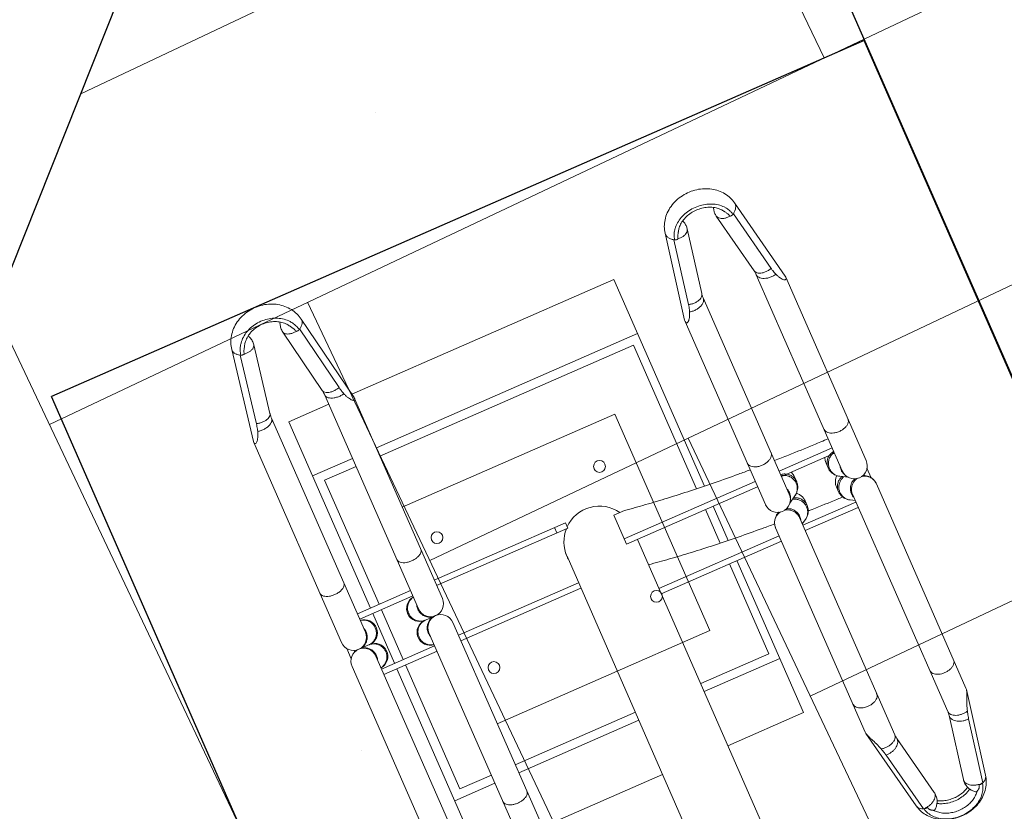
# Model space of a CAD drawing. Header units: metres. Extents: x 134157 to 138734, y 451157 to 455772.
# Tile 527 of 656: x 136621.458 to 136622.29, y 453802.732 to 453803.401. Entities that reach past the tile are written whole.
import ezdxf

# ---------------------------------------------------------------- set-up
doc = ezdxf.new("R2010")
doc.units = ezdxf.units.M
doc.linetypes.add('HIDDEN', pattern=[9.525, 6.35, -3.175])
doc.layers.add('-DR-alg-hulplijnen', color=210, linetype='Continuous', plot=False)
doc.layers.add('-DR-nw-gr-arc-gras', color=7, linetype='Continuous', true_color=0xb5d5a4)
for name, color, linetype in [('-DR-nw-inr-fietsparkeren Tulip enkele beugel', 2, 'Continuous'), ('-DR-nw-maatvoering', 3, 'Continuous'), ('-DR-nw-vh-kantverharding', 3, 'Continuous'), ('VELOPA-FIG15HIDDEN', 1, 'HIDDEN'), ('VELOPA-FIG25', 1, 'Continuous')]:
    doc.layers.add(name, color=color, linetype=linetype)
doc.layers.add('-DR-nw-vh-arc-sbs df bruinrood Broeder Alarmstraat', color=7, linetype='Continuous', lineweight=9, true_color=0xd8beb6)
doc.styles.add('2-5TXT', font='arial.ttf')
doc.styles.add('Drong', font='txt', dxfattribs={"height": 1.8})
doc.dimstyles.new('Drong', dxfattribs={"dimtxt": 1.8, "dimasz": 2.5, "dimexe": 0, "dimexo": 0, "dimgap": 0.9, "dimtad": 1, "dimzin": 0, "dimdsep": 46, "dimtxsty": 'Drong', "dimblk": 'dimblk-wit', "dimcen": 0, "dimse1": 1, "dimse2": 1, "dimclrd": 256, "dimclre": 1, "dimclrt": 7, "dimadec": 0, "dimazin": 0, "dimtfac": 1, "dimtmove": 0, "dimatfit": 3, "dimfxl": 1, "dimtolj": 1, "dimtzin": 0, "dimarcsym": 0})
doc.dimstyles.new('VELOPA-drukwerk', dxfattribs={"dimscale": 0, "dimtxt": 2.5, "dimasz": 2, "dimexe": 1, "dimexo": 1, "dimgap": 1, "dimtad": 1, "dimdec": 0, "dimdsep": 46, "dimtxsty": '2-5TXT', "dimcen": 8, "dimadec": 1, "dimazin": 0, "dimtfac": 1, "dimtdec": 0, "dimtmove": 0, "dimatfit": 3, "dimfxl": 1, "dimtolj": 1, "dimtzin": 0, "dimarcsym": 0})
pattern_1 = [(115.335625, (136419.71802, 453326.2367), (-0.223681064, -0.105903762), [0.06, -0.187485]), (205.335625, (136419.71802, 453326.2367), (0.105903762, -0.223681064), [0.06, -0.187485])]

# ---------------------------------------------------------------- blocks, each defined once
blk = doc.blocks.new('*D482')
at = {"layer": '-DR-alg-hulplijnen', "color": 0, "lineweight": -2, "ltscale": 4, "transparency": 16777216}
for p, q in [((0, -770.72), (0, -1064.73)), ((3625, -770.72), (3625, -1064.73)), ((41.43, -1044.01), (3583.57, -1044.01))]:
    blk.add_line(p, q, dxfattribs=at)
at = {"layer": '-DR-alg-hulplijnen', "color": 0, "ltscale": 4, "transparency": 16777216}
for points in [[(41.43, -1037.1), (41.43, -1050.92), (0, -1044.01)], [(3583.57, -1037.1), (3583.57, -1050.92), (3625, -1044.01)]]:
    blk.add_solid(points, dxfattribs=at)
at = {"layer": 'Defpoints', "color": 0, "ltscale": 4, "transparency": 16777216}
for p in [(0, -750), (3625, -750), (3625, -1044.01)]:
    blk.add_point(p, dxfattribs=at)
at = {"layer": '-DR-alg-hulplijnen', "color": 0, "ltscale": 4, "transparency": 16777216, "insert": (1812.5, -996.83), "char_height": 51.792, "attachment_point": 5, "style": '2-5TXT'}
blk.add_mtext('\\A1;3625', dxfattribs=at)
blk = doc.blocks.new('*D481')
at = {"layer": '-DR-alg-hulplijnen', "color": 0, "lineweight": -2, "ltscale": 4, "transparency": 16777216}
for p, q in [((3645.72, 0), (4009.12, 0)), ((3988.4, -41.43), (3988.4, -708.57)), ((3645.72, -750), (4009.12, -750))]:
    blk.add_line(p, q, dxfattribs=at)
at = {"layer": '-DR-alg-hulplijnen', "color": 0, "ltscale": 4, "transparency": 16777216}
for points in [[(3981.5, -41.43), (3995.31, -41.43), (3988.4, 0)], [(3981.5, -708.57), (3995.31, -708.57), (3988.4, -750)]]:
    blk.add_solid(points, dxfattribs=at)
at = {"layer": 'Defpoints', "color": 0, "ltscale": 4, "transparency": 16777216}
for p in [(3625, 0), (3625, -750), (3988.4, -750)]:
    blk.add_point(p, dxfattribs=at)
at = {"layer": '-DR-alg-hulplijnen', "color": 0, "ltscale": 4, "transparency": 16777216, "insert": (3941.24, -375), "char_height": 51.792, "attachment_point": 5, "rotation": 90, "style": '2-5TXT'}
blk.add_mtext('\\A1;750', dxfattribs=at)
blk = doc.blocks.new('dimblk-wit')
at = {"color": 7}
blk.add_line((0, -0.33333), (0, 0.33333), dxfattribs=at)
blk.add_solid([(0, 0), (-0.8, 0.2), (-0.8, -0.2)], dxfattribs=at)
blk = doc.blocks.new('*D634')
at = {"layer": '-DR-nw-maatvoering', "lineweight": -2, "transparency": 16777216}
blk.add_line((136616.46966, 453791.64601), (136622.29683, 453806.2632), dxfattribs=at)
at = {"layer": 'Defpoints', "color": 0, "transparency": 16777216}
for p in [(136622.48198, 453806.72765), (136622.8896, 453806.56515), (136616.69212, 453791.01906)]:
    blk.add_point(p, dxfattribs=at)
at = {"layer": '-DR-nw-maatvoering', "lineweight": -2, "transparency": 16777216, "xscale": 0.5, "yscale": 0.5, "zscale": 0.5}
for p, rotation in [((136622.48198, 453806.72765), 68.26520454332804), ((136616.2845, 453791.18156), 248.2652045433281)]:
    blk.add_blockref('dimblk-wit', p, dxfattribs=dict(at, rotation=rotation))
at = {"layer": '-DR-nw-maatvoering', "color": 7, "transparency": 16777216, "insert": (136619.04541, 453799.08928), "char_height": 0.36, "attachment_point": 5, "rotation": 68.2652, "style": 'Drong'}
blk.add_mtext('\\A1;16.75', dxfattribs=at)
blk = doc.blocks.new('Fietsenrek Tulip enkel')
at = {"layer": '-DR-alg-hulplijnen', "ltscale": 4}
for p, q in [((0, -750), (0, 0)), ((1925, 0), (0, 0)), ((0, -750), (0, 0)), ((1925, -750), (0, -750))]:
    blk.add_line(p, q, dxfattribs=at)
at = {"layer": 'VELOPA-FIG15HIDDEN', "color": 252, "linetype": 'Continuous', "lineweight": 9}
for p, q in [((272.07, -212), (272.07, -163)), ((277.07, -212), (277.07, -163)), ((323.07, -212), (323.07, -163)), ((277.07, -355), (277.07, -234)), ((323.07, -344.85), (323.07, -234)), ((309.46, -395), (309.46, -516)), ((354.69, -516), (354.69, -405.15)), ((309.46, -538), (309.46, -587)), ((354.69, -587), (354.69, -538))]:
    blk.add_line(p, q, dxfattribs=at)
for points, start_tangent, end_tangent in [([(332.84, -405.15), (335.47, -423.24), (337.87, -442.53), (339.99, -462.76), (341.83, -483.8), (343.37, -505.54), (344.03, -516.62)], (0.154868, -0.987935), (0.055549, -0.998456)), ([(345.42, -546.95), (345.55, -550.64), (346.16, -573.73), (346.25, -578.43)], (0.036012, -0.999351), (0.016893, -0.999857))]:
    blk.add_spline(points, degree=3, dxfattribs=dict(at, start_tangent=start_tangent, end_tangent=end_tangent))
at = {"layer": 'VELOPA-FIG25', "color": 252, "linetype": 'Continuous', "lineweight": 9}
for p, q in [((103.45, -141.09), (24.76, -155.41)), ((103.5, -141.08), (104.33, -141)), ((289.07, -141), (104.33, -141)), ((494.84, -141), (311.07, -141)), ((90.53, -149.36), (31.82, -160.04)), ((295.31, -143), (304.89, -143)), ((299.22, -148), (300.84, -148)), ((300.07, -152), (300.07, -162)), ((87.18, -163.39), (28.48, -174.07)), ((289.07, -163), (91.51, -163)), ((507.49, -163), (311.07, -163)), ((328.07, -212), (328.07, -163)), ((272.07, -175), (100.07, -175)), ((100.07, -175), (100.07, -212)), ((150.07, -175), (150.07, -212)), ((272.07, -183), (157.57, -183)), ((157.57, -183), (157.57, -212)), ((323.07, -175), (277.07, -175)), ((323.07, -183), (277.07, -183)), ((500.07, -175), (328.07, -175)), ((442.57, -183), (328.07, -183)), ((442.57, -212), (442.57, -183)), ((450.07, -175), (450.07, -212)), ((28.48, -200.93), (87.18, -211.61)), ((31.82, -214.96), (90.53, -225.64)), ((91.51, -212), (289.07, -212)), ((300.07, -213), (300.07, -223)), ((311.07, -212), (507.49, -212)), ((103.45, -233.91), (24.76, -219.59)), ((100.07, -233.29), (100.07, -475)), ((104.33, -234), (103.5, -233.92)), ((104.33, -234), (289.07, -234)), ((150.07, -234), (150.07, -475)), ((157.57, -234), (157.57, -468)), ((272.07, -355), (272.07, -234)), ((311.07, -234), (494.84, -234)), ((328.07, -344.85), (328.07, -234)), ((442.57, -344.85), (442.57, -234)), ((450.07, -234), (450.07, -344.85)), ((500.07, -233.11), (500.07, -344.85)), ((277.07, -345), (272.07, -345)), ((298.66, -344.85), (630.26, -344.85)), ((277.07, -355), (272.07, -355)), ((309.46, -395), (282.68, -395)), ((282.68, -395), (282.68, -405)), ((304.54, -395), (304.54, -516)), ((309.46, -405.15), (630.25, -405.15)), ((359.61, -516), (359.61, -405.15)), ((442.57, -468), (442.57, -405.15)), ((450.07, -405.15), (450.07, -475)), ((500.07, -405.15), (500.07, -475)), ((157.57, -468), (290.3, -468)), ((309.46, -468), (340.45, -468)), ((359.61, -468), (442.57, -468)), ((290.91, -475), (100.07, -475)), ((341.06, -475), (309.46, -475)), ((500.07, -475), (359.61, -475)), ((155.61, -516.12), (156.75, -516)), ((325.91, -516), (156.75, -516)), ((536.17, -516), (347.52, -516)), ((537.37, -516.13), (536.17, -516)), ((155.58, -516.13), (81.68, -530.44)), ((144.87, -524.36), (89.71, -535.04)), ((337.15, -522.16), (336.35, -523.53)), ((537.4, -516.14), (610.29, -530.44)), ((615.29, -535.04), (560.89, -524.36)), ((140.88, -538.37), (85.72, -549.05)), ((325.91, -538), (144.71, -538)), ((304.54, -538), (304.54, -587)), ((329.17, -541.84), (332.98, -535.37)), ((548.04, -538), (347.52, -538)), ((353.35, -538), (351.08, -541.84)), ((359.61, -587), (359.61, -538)), ((551.78, -538.37), (552.61, -538.45)), ((606.18, -549.04), (551.78, -538.37)), ((314.45, -548), (318.8, -548)), ((340.72, -548), (336.36, -548)), ((85.72, -575.95), (140.88, -586.63)), ((318.8, -577), (314.45, -577)), ((336.36, -577), (340.72, -577)), ((551.78, -586.63), (606.18, -575.96)), ((89.71, -589.96), (144.87, -600.64)), ((144.71, -587), (325.83, -587)), ((332.98, -589.63), (329.17, -583.16)), ((347.52, -587), (548.04, -587)), ((351.08, -583.16), (353.35, -587)), ((551.78, -586.63), (552.61, -586.55)), ((560.89, -600.64), (615.29, -589.96)), ((155.58, -608.87), (81.68, -594.56)), ((537.38, -608.87), (610.29, -594.56)), ((332.17, -607), (341.13, -607)), ((336.13, -602), (336.66, -602)), ((336.35, -601.47), (337.15, -602.84)), ((156.75, -609), (155.61, -608.88)), ((156.75, -609), (325.83, -609)), ((347.52, -609), (536.17, -609)), ((536.17, -609), (537.38, -608.87))]:
    blk.add_line(p, q, dxfattribs=at)
at = {"layer": 'VELOPA-FIG25', "color": 252, "lineweight": 9, "ltscale": 4}
for p, q in [((204.68, -430.11), (204.68, -234)), ((404.68, -430.11), (404.68, -234)), ((204.68, -430.11), (404.68, -430.11))]:
    blk.add_line(p, q, dxfattribs=at)
at = {"layer": 'VELOPA-FIG25', "color": 252, "lineweight": 9}
for centre in [(240.07, -250.5), (360.07, -250.5), (240.07, -400.5), (360.07, -400.5)]:
    blk.add_circle(centre, 5, dxfattribs=at)
at = {"layer": 'VELOPA-FIG25', "color": 252, "linetype": 'Continuous', "lineweight": 9}
for centre, radius, start, end in [((289.07, -152), 11, 270, 90), ((311.07, -152), 11, 90, 270), ((289.07, -162), 11, 185.22659, 0), ((311.07, -162), 11, 180, 354.7786), ((289.07, -213), 11, 0, 174.77355), ((311.07, -213), 11, 5.22154, 180), ((289.07, -223), 11, 270, 90), ((311.07, -223), 11, 90, 270), ((298.44, -375), 30.15, 90, 135), ((300.07, -375), 30.25, 88.04586, 96.65236), ((298.44, -375), 30.15, 138.16915, 238.34468), ((325.98, -527), 11, 270, 90), ((325.98, -598), 11, 270, 90)]:
    blk.add_arc(centre, radius, start, end, dxfattribs=at)
for points, start_tangent, end_tangent in [([(104.33, -141), (105.18, -141.17), (105.6, -141.69), (105.47, -142.5), (104.77, -143.48), (103.53, -144.56), (101.77, -145.66), (99.6, -146.72), (97.03, -147.72)], (1, 0), (-0.941904, -0.335883)), ([(243.54, -163), (245.23, -162.55), (246.78, -161.25), (248.07, -159.2), (248.99, -156.57), (249.47, -153.57), (249.47, -150.43), (248.99, -147.43), (248.07, -144.8), (246.78, -142.75), (245.23, -141.45), (243.54, -141)], (1, 0), (-1, 0)), ([(90.53, -149.36), (91.16, -152.21), (91.37, -155.1), (91.14, -157.8), (90.49, -160.13), (89.46, -161.93), (88.14, -163.06), (87.18, -163.39)], (0.285893, -0.958262), (-0.983181, -0.182632)), ([(97.03, -147.72), (95.09, -148.33), (92.92, -148.87), (90.53, -149.36)], (-0.941902, -0.335887), (-0.983851, -0.178987)), ([(91.51, -163), (93.18, -162.57), (94.71, -161.3), (95.99, -159.31), (96.92, -156.73), (97.43, -153.79), (97.46, -150.71), (97.03, -147.72)], (1, 0.000011), (-0.22413, 0.974559)), ([(24.76, -155.41), (19.14, -157.07), (13.87, -159.94), (9.11, -164.03), (5.22, -169.1), (2.33, -174.99), (0.59, -181.39), (0.07, -188.01), (0.77, -194.58), (2.64, -200.81), (5.58, -206.47), (9.41, -211.28), (14.05, -215.18), (19.19, -217.95), (24.76, -219.59)], (-0.983851, -0.178987), (0.983851, -0.178987)), ([(30.3, -157.97), (30.16, -157.81), (28.33, -156.25), (26.43, -155.44), (24.76, -155.41)], (-0.664445, 0.747337), (-0.984307, -0.176465)), ([(31.82, -160.04), (30.3, -157.97)], (-0.522561, 0.852602), (-0.664445, 0.747337)), ([(289.16, -163.63), (292.17, -163.19), (295.02, -161.91), (297.39, -159.88), (299.08, -157.27), (299.96, -154.3), (300.07, -152.75)], (0.999968, 0.008039), (0, 1)), ([(310.99, -163.63), (308.23, -163.26), (305.57, -162.18), (303.3, -160.45), (301.55, -158.19), (300.45, -155.57), (300.07, -152.75)], (-0.999973, 0.00737), (0, 1)), ([(24.18, -163.89), (22.9, -164.83), (19.08, -168.65), (16.05, -173.35), (13.94, -178.73), (12.86, -184.53), (12.86, -190.47), (13.94, -196.27), (16.05, -201.65), (19.08, -206.35), (22.9, -210.17), (24.18, -211.11)], (-0.824515, -0.56584), (0.824513, -0.565843)), ([(24.23, -163.85), (24.18, -163.89)], (-0.825955, -0.563736), (-0.824515, -0.56584)), ([(28.95, -161.43), (27.32, -162.1), (24.23, -163.85)], (-0.940515, -0.339753), (-0.825955, -0.563736)), ([(28.3, -165.34), (27.29, -165.99), (26.44, -166.51)], (-0.843505, -0.537121), (-0.868096, -0.496396)), ([(32.54, -163.59), (31.44, -163.84), (30.36, -164.21), (29.32, -164.73), (28.3, -165.34)], (-0.983851, -0.178987), (-0.843505, -0.537121)), ([(28.48, -174.07), (29.37, -173.77), (30.66, -172.72), (31.68, -171.06), (32.35, -168.88), (32.65, -166.34), (32.54, -163.59)], (0.983331, 0.181823), (-0.109832, 0.99395)), ([(29.97, -161.09), (28.95, -161.43)], (-0.95722, -0.289363), (-0.940515, -0.339753)), ([(32.13, -160.57), (29.97, -161.09)], (-0.983851, -0.178987), (-0.95722, -0.289363)), ([(32.13, -160.57), (31.98, -160.3), (31.82, -160.04)], (-0.492704, 0.870197), (-0.522561, 0.852602)), ([(32.54, -163.59), (32.66, -162.61), (32.52, -161.54), (32.13, -160.57)], (0.277119, 0.960836), (-0.492704, 0.870197)), ([(91.51, -163), (90.06, -163.04), (88.62, -163.17), (87.18, -163.39)], (-1, -0.00001), (-0.983851, -0.178987)), ([(278.22, -163), (279.07, -165.77), (280.76, -168.38), (283.13, -170.4), (285.98, -171.69), (289.07, -172.13)], (0.163153, -0.986601), (1, 0)), ([(285.53, -163.05), (285.98, -163.19), (288.99, -163.63)], (0.947786, -0.318908), (0.999968, -0.008039)), ([(288.99, -163.63), (289.07, -163.63)], (0.999968, -0.008039), (1, 0)), ([(289.07, -172.13), (292.17, -171.69), (295.02, -170.4), (297.39, -168.38), (299.08, -165.77), (299.96, -162.8), (300.05, -162)], (1, 0), (0.06937, 0.997591)), ([(289.07, -163.63), (289.16, -163.63)], (1, 0), (0.999968, 0.008039)), ([(300.05, -162), (300.07, -161.25)], (0.06937, 0.997591), (0, 1)), ([(300.1, -161.99), (300.07, -161.25)], (-0.069162, 0.997605), (0, 1)), ([(311.07, -172.13), (308.23, -171.76), (305.57, -170.67), (303.3, -168.94), (301.55, -166.69), (300.45, -164.07), (300.1, -161.99)], (-1, 0), (-0.069162, 0.997605)), ([(311.07, -163.63), (310.99, -163.63)], (-1, 0), (-0.999973, 0.00737)), ([(321.93, -163.01), (321.7, -164.07), (320.6, -166.69), (318.85, -168.94), (316.57, -170.67), (313.92, -171.76), (311.07, -172.13)], (-0.163854, -0.986485), (-1, 0)), ([(311.16, -163.63), (311.07, -163.63)], (-0.999973, -0.00737), (-1, 0)), ([(314.58, -163.06), (313.92, -163.26), (311.16, -163.63)], (-0.948795, -0.315892), (-0.999973, -0.00737)), ([(26.44, -166.51), (23.96, -168.21), (20.78, -171.45), (18.25, -175.44), (16.49, -180.01), (15.59, -184.93), (15.58, -189.98), (16.47, -194.91), (18.22, -199.49), (20.75, -203.51), (23.94, -206.78), (26.44, -208.49)], (-0.868033, -0.496506), (0.868033, -0.496507)), ([(28.48, -174.07), (24.93, -174.25), (21.42, -173.52), (19.89, -172.88)], (-0.983851, -0.178987), (-0.898158, 0.439672)), ([(28.48, -200.93), (24.93, -200.75), (21.42, -201.48), (19.89, -202.12)], (-0.983851, 0.178987), (-0.898127, -0.439737)), ([(32.54, -211.41), (32.65, -208.66), (32.35, -206.12), (31.68, -203.94), (30.66, -202.28), (29.37, -201.23), (28.48, -200.93)], (0.109832, 0.99395), (-0.98333, 0.181828)), ([(278.22, -212), (279.07, -209.23), (280.76, -206.62), (283.13, -204.6), (285.98, -203.31), (289.07, -202.87)], (0.163151, 0.986601), (1, 0)), ([(289.07, -202.87), (292.17, -203.31), (295.02, -204.6), (297.39, -206.62), (299.08, -209.23), (299.96, -212.2), (300.05, -213)], (1, 0), (0.06937, -0.997591)), ([(311.07, -202.87), (308.23, -203.24), (305.57, -204.33), (303.3, -206.06), (301.55, -208.31), (300.45, -210.93), (300.1, -213.01)], (-1, 0), (-0.069162, -0.997605)), ([(321.93, -211.99), (321.7, -210.93), (320.6, -208.31), (318.85, -206.06), (316.57, -204.33), (313.92, -203.24), (311.07, -202.87)], (-0.163856, 0.986484), (-1, 0)), ([(24.18, -211.11), (24.23, -211.15)], (0.824513, -0.565843), (0.825955, -0.563736)), ([(24.23, -211.15), (27.32, -212.9), (28.95, -213.57)], (0.825955, -0.563736), (0.940547, -0.339662)), ([(26.44, -208.49), (27.28, -209), (28.29, -209.65)], (0.868097, -0.496395), (0.843367, -0.537337)), ([(28.29, -209.65), (29.31, -210.26), (30.35, -210.78), (31.43, -211.15), (32.54, -211.41)], (0.843367, -0.537337), (0.983851, -0.178987)), ([(28.95, -213.57), (29.97, -213.91)], (0.940547, -0.339662), (0.95722, -0.289363)), ([(29.97, -213.91), (32.13, -214.43)], (0.95722, -0.289363), (0.983851, -0.178987)), ([(30.3, -217.03), (31.82, -214.96)], (0.664445, 0.747337), (0.522561, 0.852602)), ([(32.13, -214.43), (31.98, -214.7), (31.82, -214.96)], (-0.492704, -0.870197), (-0.522561, -0.852602)), ([(32.54, -211.41), (32.66, -212.39), (32.52, -213.46), (32.13, -214.43)], (0.277119, -0.960836), (-0.492704, -0.870197)), ([(90.53, -225.64), (91.16, -222.79), (91.37, -219.9), (91.14, -217.2), (90.49, -214.87), (89.46, -213.07), (88.14, -211.94), (87.18, -211.61)], (0.285893, 0.958262), (-0.983181, 0.182632)), ([(87.18, -211.61), (88.62, -211.83), (90.06, -211.96), (91.51, -212)], (0.983851, -0.178987), (1, 0)), ([(91.51, -212), (93.18, -212.43), (94.71, -213.7), (95.99, -215.69), (96.92, -218.27), (97.43, -221.21), (97.46, -224.29), (97.03, -227.28)], (1, 0), (-0.224064, -0.974575)), ([(243.54, -212), (245.23, -212.45), (246.78, -213.75), (248.07, -215.8), (248.99, -218.43), (249.47, -221.43), (249.47, -224.57), (248.99, -227.57), (248.07, -230.2), (246.78, -232.25), (245.23, -233.55), (243.54, -234)], (1, 0), (-1, 0)), ([(285.53, -211.95), (285.98, -211.81), (288.99, -211.37)], (0.947784, 0.318914), (0.999968, 0.00804)), ([(288.99, -211.37), (289.07, -211.37)], (0.999968, 0.00804), (1, 0)), ([(289.07, -211.37), (289.16, -211.37)], (1, 0), (0.999968, -0.00804)), ([(289.16, -211.37), (292.17, -211.81), (295.02, -213.09), (297.39, -215.12), (299.08, -217.73), (299.96, -220.7), (300.07, -222.25)], (0.999968, -0.00804), (0, -1)), ([(300.05, -213), (300.07, -213.75)], (0.06937, -0.997591), (0, -1)), ([(310.99, -211.37), (308.23, -211.74), (305.57, -212.82), (303.3, -214.55), (301.55, -216.81), (300.45, -219.43), (300.07, -222.25)], (-0.999973, -0.00737), (0, -1)), ([(300.1, -213.01), (300.07, -213.75)], (-0.069162, -0.997605), (0, -1)), ([(311.07, -211.37), (310.99, -211.37)], (-1, 0), (-0.999973, -0.00737)), ([(311.16, -211.37), (311.07, -211.37)], (-0.999973, 0.00737), (-1, 0)), ([(314.58, -211.94), (313.92, -211.74), (311.16, -211.37)], (-0.948797, 0.315886), (-0.999973, 0.00737)), ([(466.99, -212), (468.59, -212.37), (470.07, -213.47), (471.34, -215.22), (472.32, -217.5), (472.94, -220.15), (473.15, -223), (472.94, -225.85), (472.32, -228.5), (471.34, -230.78), (470.07, -232.53), (468.59, -233.63), (466.99, -234)], (1, 0), (-1, 0)), ([(24.76, -219.59), (26.43, -219.56), (28.33, -218.75), (30.16, -217.19), (30.3, -217.03)], (0.984307, -0.176465), (0.664445, 0.747337)), ([(90.53, -225.64), (92.92, -226.13), (95.09, -226.67), (97.03, -227.28)], (0.983851, -0.178987), (0.941904, -0.335883)), ([(97.03, -227.28), (99.61, -228.29), (101.78, -229.34), (103.54, -230.45), (104.79, -231.53), (105.47, -232.51), (105.6, -233.31), (105.18, -233.83), (104.33, -234)], (0.941904, -0.335883), (-1, 0)), ([(301.7, -344.87), (300.51, -344.85)], (-0.99923, 0.039239), (-1, 0.000004)), ([(282.68, -405), (285.33, -423.24), (287.72, -442.53), (289.84, -462.76), (291.68, -483.8), (293.23, -505.54), (293.85, -516)], (0.155063, -0.987905), (0.055968, -0.998433)), ([(156.75, -516), (157.74, -516.17), (158.34, -516.69), (158.4, -517.5), (157.89, -518.48), (156.84, -519.56), (155.28, -520.66), (153.31, -521.72), (150.95, -522.72)], (1, 0), (-0.932927, -0.360065)), ([(287.55, -538), (289.46, -537.55), (291.21, -536.25), (292.67, -534.2), (293.71, -531.57), (294.25, -528.57), (294.25, -525.43), (293.71, -522.43), (292.67, -519.8), (291.21, -517.75), (289.46, -516.45), (287.55, -516)], (1, 0), (-1, 0)), ([(336.68, -525.38), (336.93, -524.15), (338.03, -521.5), (339.77, -519.22), (342.04, -517.47), (344.68, -516.37), (347.52, -516)], (0.146745, 0.989174), (1, 0.000001)), ([(347.52, -516), (344.82, -516.32), (342.3, -517.24), (340.16, -518.63), (338.46, -520.31), (337.15, -522.16)], (-1, -0.000001), (-0.508282, -0.86119)), ([(510.07, -538), (511.86, -537.63), (513.53, -536.53), (514.96, -534.78), (516.06, -532.5), (516.76, -529.85), (516.99, -527), (516.76, -524.15), (516.06, -521.5), (514.96, -519.22), (513.53, -517.47), (511.86, -516.37), (510.07, -516)], (1, 0), (-1, 0)), ([(144.87, -524.36), (145.51, -527.21), (145.68, -530.1), (145.35, -532.8), (144.56, -535.13), (143.36, -536.93), (141.84, -538.06), (140.88, -538.37)], (0.298566, -0.954389), (-0.98157, -0.191104)), ([(144.71, -538), (146.59, -537.57), (148.32, -536.3), (149.77, -534.31), (150.82, -531.73), (151.39, -528.79), (151.43, -525.71), (150.95, -522.72)], (1, 0.000011), (-0.251596, 0.967832)), ([(150.95, -522.72), (149.15, -523.33), (147.11, -523.87), (144.87, -524.36)], (-0.932926, -0.360069), (-0.981767, -0.19009)), ([(336.37, -523.78), (337.07, -522.31), (337.15, -522.16)], (0.356714, 0.934214), (0.508346, 0.861153)), ([(554.41, -522.72), (551.44, -521.69), (548.66, -520.63), (546.07, -519.55), (543.64, -518.48), (541.37, -517.49), (539.33, -516.69), (537.55, -516.17), (537.37, -516.13)], (-0.951021, 0.309127), (-0.981045, 0.193781)), ([(548.04, -538), (549.72, -537.67), (551.31, -536.69), (552.7, -535.13), (553.8, -533.08), (554.56, -530.66), (554.93, -528.02), (554.88, -525.32), (554.41, -522.72)], (1, 0), (-0.256996, 0.966413)), ([(552.61, -538.45), (554.25, -538.15), (555.87, -537.28), (557.38, -535.88), (558.7, -534.03), (559.76, -531.82), (560.51, -529.39), (560.89, -526.85), (560.89, -524.36)], (1, 0), (-0.078086, 0.996947)), ([(560.89, -524.36), (558.61, -523.87), (556.45, -523.33), (554.41, -522.72)], (-0.981275, 0.192614), (-0.951021, 0.309127)), ([(81.68, -530.44), (76.3, -532.1), (71.23, -534.97), (66.6, -539.1), (62.84, -544.21), (60.06, -550.14), (58.41, -556.57), (57.95, -563.19), (58.65, -569.74), (60.46, -575.93), (63.32, -581.57), (67, -586.33), (71.46, -590.2), (76.36, -592.92), (81.68, -594.56)], (-0.981767, -0.19009), (0.981767, -0.19009)), ([(89.71, -535.04), (87.89, -532.81), (85.85, -531.25), (83.73, -530.44), (81.68, -530.44)], (-0.555703, 0.831381), (-0.98182, -0.189817)), ([(346.77, -538.63), (343.93, -538.26), (341.27, -537.18), (338.98, -535.45), (337.21, -533.19), (336.16, -530.85)], (-1, 0), (-0.29808, 0.954541)), ([(347.52, -538), (344.68, -537.63), (342.04, -536.53), (339.77, -534.78), (338.03, -532.5), (336.93, -529.85), (336.68, -528.62)], (-1, 0), (-0.146748, 0.989174)), ([(610.29, -530.44), (612.26, -531.25), (613.96, -532.81), (615.29, -535.04)], (0.981263, -0.192671), (0.404108, -0.914711)), ([(610.29, -594.56), (615.62, -592.89), (620.65, -590.02), (625.25, -585.88), (628.98, -580.77), (631.73, -574.82), (633.36, -568.39), (633.81, -561.77), (633.11, -555.23), (631.31, -549.04), (628.48, -543.41), (624.83, -538.67), (620.4, -534.8), (615.56, -532.08), (610.29, -530.44)], (0.981275, 0.192614), (-0.981275, 0.192614)), ([(82.33, -539.07), (81.38, -539.83), (77.79, -543.65), (74.94, -548.35), (72.96, -553.73), (71.95, -559.53), (71.95, -565.47), (72.96, -571.27), (74.94, -576.65), (77.79, -581.35), (81.38, -585.17), (82.33, -585.93)], (-0.798743, -0.601673), (0.79874, -0.601676)), ([(82.37, -539.04), (82.33, -539.07)], (-0.800286, -0.599618), (-0.798743, -0.601673)), ([(86.48, -536.66), (85.53, -537.1), (82.37, -539.04)], (-0.920843, -0.389933), (-0.800286, -0.599618)), ([(90.44, -538.59), (89.4, -538.84), (88.39, -539.21), (87.39, -539.73), (86.41, -540.34), (85.41, -540.99), (84.78, -541.38)], (-0.981767, -0.19009), (-0.859726, -0.510755)), ([(85.72, -549.05), (86.61, -548.77), (88.09, -547.72), (89.28, -546.06), (90.1, -543.88), (90.49, -541.34), (90.44, -538.59)], (0.981648, 0.190704), (-0.099991, 0.994988)), ([(87.85, -536.14), (86.48, -536.66)], (-0.948914, -0.315534), (-0.920843, -0.389933)), ([(90.05, -535.57), (87.85, -536.14)], (-0.981767, -0.19009), (-0.948914, -0.315534)), ([(90.05, -535.57), (89.88, -535.3), (89.71, -535.04)], (-0.524241, 0.85157), (-0.555703, 0.831381)), ([(90.44, -538.59), (90.6, -537.61), (90.46, -536.54), (90.05, -535.57)], (0.330721, 0.943729), (-0.524241, 0.85157)), ([(144.71, -538), (143.42, -538.04), (142.14, -538.17), (140.88, -538.37)], (-1, -0.00001), (-0.981767, -0.19009)), ([(294.92, -538), (295.4, -550.64), (296.02, -573.73), (296.23, -587)], (0.041638, -0.999133), (0.011799, -0.99993)), ([(307.89, -538.01), (307.96, -538.57), (308.84, -541.57), (310.52, -544.2), (312.88, -546.25), (314.8, -547.24)], (0.090936, -0.995857), (0.930369, -0.366625)), ([(308.9, -538), (309.79, -540.77), (311.51, -543.38), (313.89, -545.4), (316.74, -546.69), (319.84, -547.13)], (0.174882, -0.984589), (1, 0)), ([(321.31, -538.05), (321.76, -538.19), (324.85, -538.63)], (0.947822, -0.3188), (1, 0)), ([(324.85, -538.63), (325.68, -538.6)], (1, 0), (0.997121, 0.075833)), ([(325.68, -538.6), (325.99, -538.57)], (0.997121, 0.075833), (0.994588, 0.103899)), ([(325.99, -538.57), (326.06, -538.57)], (0.994588, 0.103899), (0.993922, 0.110083)), ([(326.06, -538.57), (327.93, -538.19), (330.75, -536.91), (330.94, -536.78)], (0.993922, 0.110083), (0.829471, 0.55855)), ([(336.69, -547.23), (335.24, -546.53), (332.97, -544.78), (331.23, -542.5), (330.2, -540.06)], (-0.929245, 0.369464), (-0.277578, 0.960703)), ([(341.75, -547.13), (338.91, -546.76), (336.25, -545.67), (333.96, -543.94), (332.19, -541.69), (331.06, -539.07), (330.97, -538.73)], (-1, 0), (-0.240806, 0.970573)), ([(347.59, -538.6), (346.77, -538.63)], (-0.997167, -0.075223), (-1, 0)), ([(350.25, -538.06), (349.6, -538.26), (347.59, -538.6)], (-0.948032, -0.318175), (-0.997167, -0.075223)), ([(551.78, -538.37), (550.54, -538.16), (549.29, -538.04), (548.04, -538)], (-0.981275, 0.192614), (-1, 0)), ([(615.17, -538.59), (614.57, -541.34), (613.55, -543.88), (612.19, -546.06), (610.57, -547.72), (608.8, -548.77), (607.01, -549.12), (606.18, -549.04)], (-0.137409, -0.990514), (-0.981207, 0.192957)), ([(615.17, -538.59), (615.33, -536.8), (615.29, -535.04)], (0.137409, 0.990514), (-0.078086, 0.996947)), ([(615.17, -538.59), (615.5, -537.88), (615.67, -537.08), (615.68, -536.28), (615.51, -535.57)], (0.514283, 0.857621), (-0.361583, 0.93234)), ([(618.3, -540.09), (617.69, -539.56), (616.94, -539.13), (616.09, -538.82), (615.17, -538.59)], (-0.699873, 0.714268), (-0.981275, 0.192614)), ([(615.51, -535.57), (615.4, -535.3), (615.29, -535.04)], (-0.361583, 0.93234), (-0.404108, 0.914711)), ([(615.51, -589.43), (619.97, -587.9), (624.06, -585.17), (627.6, -581.35), (630.41, -576.65), (632.36, -571.27), (633.36, -565.47), (633.36, -559.53), (632.36, -553.73), (630.41, -548.35), (627.6, -543.65), (624.06, -539.83), (619.97, -537.1), (615.51, -535.57)], (0.981275, 0.192614), (-0.981275, 0.192614)), ([(620.02, -542.6), (619.97, -542.55), (619.74, -542.24), (619.49, -541.78), (619.18, -541.24), (618.79, -540.66), (618.3, -540.09)], (-0.791077, 0.611716), (-0.699873, 0.714268)), ([(84.78, -541.38), (82.28, -543.2), (79.31, -546.43), (76.96, -550.42), (75.31, -554.98), (74.45, -559.91), (74.44, -564.97), (75.28, -569.91), (76.92, -574.51), (79.28, -578.52), (82.26, -581.78), (84.78, -583.62)], (-0.859687, -0.510821), (0.859688, -0.510819)), ([(85.72, -549.05), (82.76, -549.29), (79.8, -548.87), (78.19, -548.35)], (-0.981767, -0.19009), (-0.930607, 0.36602)), ([(309.41, -546.77), (311.36, -547.55), (314.45, -548)], (0.887649, -0.460521), (1, 0)), ([(314.8, -547.24), (315.72, -547.55), (318.8, -548)], (0.930369, -0.366625), (1, 0)), ([(318.8, -548), (321.5, -547.68), (324.02, -546.76), (326.17, -545.36), (327.87, -543.68), (329.17, -541.84)], (1, 0), (0.508282, 0.86119)), ([(319.84, -547.13), (322.92, -546.69), (325.74, -545.4), (328.07, -543.38), (329.17, -541.84)], (1, 0), (0.508374, 0.861137)), ([(336.36, -548), (333.53, -547.63), (330.88, -546.53), (328.61, -544.78), (327.74, -543.79)], (-1, 0), (-0.616132, 0.787643)), ([(340.72, -548), (337.88, -547.63), (336.69, -547.23)], (-1, 0), (-0.929245, 0.369464)), ([(351.08, -541.84), (349.78, -543.69), (348.08, -545.37), (345.95, -546.75), (343.44, -547.68), (340.72, -548)], (-0.508282, -0.86119), (-1, 0)), ([(351.08, -541.84), (349.46, -543.94), (347.21, -545.67), (344.58, -546.76), (341.75, -547.13)], (-0.508346, -0.861153), (-1, 0)), ([(606.18, -549.04), (609.14, -549.29), (612.1, -548.87), (614.95, -547.79), (617.54, -546.07), (619.75, -543.74), (620.34, -542.91)], (0.981275, -0.192614), (0.548469, 0.836171)), ([(613.55, -576.69), (614.04, -575.8), (615.77, -571.71), (616.85, -567.24), (617.22, -562.57), (616.87, -557.88), (615.81, -553.39), (614.08, -549.28), (613.55, -548.31)], (0.504922, 0.863165), (-0.504948, 0.86315)), ([(615.6, -577.64), (617.08, -574.91), (618.77, -570.18), (619.63, -565.1), (619.63, -559.9), (618.77, -554.82), (617.08, -550.09), (615.6, -547.36)], (0.530484, 0.847695), (-0.530484, 0.847695)), ([(620.34, -542.86), (620.29, -542.82), (620.02, -542.6)], (-0.768077, 0.640357), (-0.782709, 0.622388)), ([(620.34, -582.14), (623.07, -579.34), (625.37, -575.8), (627.1, -571.71), (628.18, -567.24), (628.55, -562.57), (628.2, -557.88), (627.14, -553.39), (625.41, -549.28), (623.1, -545.71), (620.34, -542.86)], (0.768079, 0.640355), (-0.768077, 0.640357)), ([(85.72, -575.95), (82.76, -575.71), (79.8, -576.13), (78.19, -576.65)], (-0.981767, 0.19009), (-0.930623, -0.365979)), ([(90.44, -586.41), (90.49, -583.66), (90.1, -581.12), (89.28, -578.94), (88.09, -577.28), (86.61, -576.23), (85.72, -575.95)], (0.099991, 0.994988), (-0.981647, 0.190708)), ([(307.89, -586.99), (307.96, -586.43), (308.84, -583.43), (310.52, -580.8), (312.88, -578.75), (314.8, -577.76)], (0.090934, 0.995857), (0.930369, 0.366625)), ([(308.9, -587), (309.79, -584.23), (311.51, -581.62), (313.89, -579.6), (316.74, -578.31), (319.84, -577.87)], (0.17488, 0.98459), (1, 0)), ([(309.41, -578.23), (311.36, -577.45), (314.45, -577)], (0.887649, 0.460521), (1, 0)), ([(314.8, -577.76), (315.72, -577.45), (318.8, -577)], (0.930369, 0.366625), (1, 0)), ([(329.17, -583.16), (327.87, -581.32), (326.17, -579.64), (324.04, -578.25), (321.52, -577.33), (318.8, -577)], (-0.508282, 0.86119), (-1, 0)), ([(319.84, -577.87), (322.92, -578.31), (325.74, -579.6), (328.07, -581.62), (329.17, -583.16)], (1, 0), (0.508374, -0.861137)), ([(336.36, -577), (333.53, -577.37), (330.88, -578.47), (328.61, -580.22), (327.74, -581.21)], (-1, 0), (-0.616143, -0.787634)), ([(336.69, -577.77), (335.24, -578.47), (332.97, -580.22), (331.23, -582.5), (330.2, -584.94)], (-0.929245, -0.369464), (-0.277578, -0.960703)), ([(341.75, -577.87), (338.91, -578.24), (336.25, -579.33), (333.96, -581.06), (332.19, -583.31), (331.06, -585.93), (330.97, -586.27)], (-1, 0), (-0.240806, -0.970573)), ([(340.72, -577), (337.88, -577.37), (336.69, -577.77)], (-1, 0), (-0.929245, -0.369464)), ([(340.72, -577), (343.42, -577.32), (345.93, -578.24), (348.08, -579.63), (349.78, -581.31), (351.08, -583.16)], (1, 0), (0.508282, -0.86119)), ([(351.08, -583.16), (349.46, -581.06), (347.21, -579.33), (344.58, -578.24), (341.75, -577.87)], (-0.508346, 0.861153), (-1, 0)), ([(606.18, -575.96), (609.14, -575.71), (612.1, -576.13), (614.95, -577.21), (617.54, -578.93), (619.75, -581.26), (620.34, -582.09)], (0.981275, 0.192614), (0.548437, -0.836192)), ([(606.18, -575.96), (607.01, -575.88), (607.05, -575.88)], (0.981207, 0.192956), (0.999968, -0.007991)), ([(607.05, -575.88), (608.8, -576.23), (610.57, -577.28), (612.19, -578.94), (613.55, -581.12), (614.57, -583.66), (615.17, -586.41)], (0.999968, -0.007991), (0.137409, -0.990514)), ([(618.3, -584.91), (618.79, -584.33), (619.19, -583.74), (619.49, -583.21), (619.75, -582.75), (619.97, -582.44), (620.02, -582.4)], (0.700127, 0.714018), (0.793419, 0.608675)), ([(620.02, -582.4), (620.27, -582.2), (620.34, -582.14)], (0.782709, 0.622388), (0.768079, 0.640355)), ([(81.68, -594.56), (83.73, -594.56), (85.85, -593.75), (87.89, -592.19), (89.71, -589.96)], (0.98182, -0.189817), (0.555703, 0.831381)), ([(82.33, -585.93), (82.37, -585.96)], (0.79874, -0.601676), (0.800286, -0.599618)), ([(82.37, -585.96), (85.53, -587.9), (86.49, -588.34)], (0.800286, -0.599618), (0.920907, -0.389783)), ([(84.78, -583.62), (85.4, -584), (86.4, -584.65), (87.38, -585.26), (88.37, -585.78), (89.39, -586.15), (90.44, -586.41)], (0.859727, -0.510754), (0.981767, -0.19009)), ([(86.49, -588.34), (87.85, -588.86)], (0.920907, -0.389783), (0.948914, -0.315534)), ([(87.85, -588.86), (90.05, -589.43)], (0.948914, -0.315534), (0.981767, -0.19009)), ([(90.05, -589.43), (89.88, -589.7), (89.71, -589.96)], (-0.524241, -0.85157), (-0.555703, -0.831381)), ([(90.44, -586.41), (90.6, -587.39), (90.46, -588.46), (90.05, -589.43)], (0.330721, -0.943729), (-0.524241, -0.85157)), ([(144.87, -600.64), (145.51, -597.79), (145.68, -594.9), (145.35, -592.2), (144.56, -589.87), (143.36, -588.07), (141.84, -586.94), (140.88, -586.63)], (0.298566, 0.954389), (-0.98157, 0.191104)), ([(140.88, -586.63), (142.14, -586.83), (143.42, -586.96), (144.71, -587)], (0.981767, -0.19009), (1, 0)), ([(144.71, -587), (146.59, -587.43), (148.32, -588.7), (149.77, -590.69), (150.82, -593.27), (151.39, -596.21), (151.43, -599.29), (150.95, -602.28)], (1, 0), (-0.251534, -0.967848)), ([(287.55, -587), (289.46, -587.45), (291.21, -588.75), (292.67, -590.8), (293.71, -593.43), (294.25, -596.43), (294.25, -599.57), (293.71, -602.57), (292.67, -605.2), (291.21, -607.25), (289.46, -608.55), (287.55, -609)], (1, 0), (-1, 0)), ([(321.31, -586.95), (321.76, -586.81), (324.6, -586.37)], (0.94782, 0.318806), (0.999729, 0.023285)), ([(324.6, -586.37), (324.85, -586.37)], (0.999729, 0.023285), (1, 0)), ([(324.85, -586.37), (325.68, -586.4)], (1, 0), (0.99712, -0.075834)), ([(325.68, -586.4), (326.06, -586.43)], (0.99712, -0.075834), (0.993922, -0.110083)), ([(326.06, -586.43), (327.93, -586.81), (330.75, -588.09), (330.94, -588.22)], (0.993922, -0.110083), (0.829467, -0.558556)), ([(346.77, -586.37), (343.93, -586.74), (341.27, -587.82), (338.98, -589.55), (337.21, -591.81), (336.16, -594.15)], (-1, 0), (-0.298079, -0.954541)), ([(347.52, -587), (344.68, -587.37), (342.04, -588.47), (339.77, -590.22), (338.03, -592.5), (336.93, -595.15), (336.68, -596.38)], (-1, 0), (-0.146745, -0.989174)), ([(347.59, -586.4), (346.77, -586.37)], (-0.997167, 0.075223), (-1, 0)), ([(350.25, -586.94), (349.6, -586.74), (347.59, -586.4)], (-0.948034, 0.318169), (-0.997167, 0.075223)), ([(510.07, -587), (511.86, -587.37), (513.53, -588.47), (514.96, -590.22), (516.06, -592.5), (516.76, -595.15), (516.99, -598), (516.76, -600.85), (516.06, -603.5), (514.96, -605.78), (513.53, -607.53), (511.86, -608.63), (510.07, -609)], (1, 0), (-1, 0)), ([(548.04, -587), (549.29, -586.96), (550.54, -586.84), (551.78, -586.63)], (1, 0), (0.981275, 0.192614)), ([(548.04, -587), (549.72, -587.33), (551.31, -588.31), (552.7, -589.87), (553.8, -591.92), (554.56, -594.34), (554.93, -596.98), (554.88, -599.68), (554.41, -602.28)], (1, 0), (-0.25692, -0.966433)), ([(552.61, -586.55), (554.25, -586.85), (555.87, -587.72), (557.38, -589.12), (558.7, -590.97), (559.76, -593.18), (560.51, -595.61), (560.89, -598.15), (560.89, -600.64)], (1, 0), (-0.078086, -0.996947)), ([(615.29, -589.96), (613.96, -592.19), (612.26, -593.75), (610.29, -594.56)], (-0.404108, -0.914711), (-0.981263, -0.192671)), ([(615.17, -586.41), (616.08, -586.19), (616.93, -585.87), (617.68, -585.44), (618.3, -584.91)], (0.981275, 0.192614), (0.700127, 0.714018)), ([(615.17, -586.41), (615.33, -588.2), (615.29, -589.96)], (0.137409, -0.990514), (-0.078086, -0.996947)), ([(615.17, -586.41), (615.5, -587.12), (615.67, -587.92), (615.68, -588.72), (615.51, -589.43)], (0.514283, -0.857621), (-0.361583, -0.93234)), ([(615.51, -589.43), (615.4, -589.7), (615.29, -589.96)], (-0.361583, -0.93234), (-0.404108, -0.914711)), ([(144.87, -600.64), (147.11, -601.13), (149.15, -601.67), (150.95, -602.28)], (0.981767, -0.19009), (0.932927, -0.360064)), ([(150.95, -602.28), (153.31, -603.29), (155.29, -604.34), (156.85, -605.45), (157.9, -606.53), (158.4, -607.51), (158.34, -608.31), (157.74, -608.83), (156.75, -609)], (0.932927, -0.360064), (-1, 0)), ([(336.37, -601.22), (337.07, -602.69), (337.15, -602.84)], (0.356715, -0.934213), (0.508346, -0.861153)), ([(336.68, -599.62), (336.93, -600.85), (337.59, -602.66)], (0.146748, -0.989174), (0.422468, -0.906378)), ([(337.15, -602.84), (338.46, -604.69), (340.16, -606.37), (342.29, -607.75), (344.8, -608.68), (347.52, -609)], (0.508282, -0.86119), (1, 0)), ([(337.59, -602.66), (338.03, -603.5)], (0.422468, -0.906378), (0.498562, -0.866854)), ([(338.03, -603.5), (339.77, -605.78), (342.04, -607.53), (344.68, -608.63), (347.52, -609)], (0.498562, -0.866854), (1, 0)), ([(537.38, -608.87), (538.91, -608.46), (540.65, -607.81), (542.6, -606.98), (544.7, -606.05), (546.9, -605.09), (549.25, -604.14), (551.75, -603.19), (554.41, -602.28)], (0.981183, 0.193079), (0.951021, 0.309127)), ([(554.41, -602.28), (556.45, -601.67), (558.61, -601.13), (560.89, -600.64)], (0.95102, 0.309129), (0.981275, 0.192614))]:
    blk.add_spline(points, degree=3, dxfattribs=dict(at, start_tangent=start_tangent, end_tangent=end_tangent))
at = {"layer": '-DR-alg-hulplijnen', "ltscale": 4}
dim = blk.add_linear_dim(base=(3988.4, -750), p1=(3625, 0), p2=(3625, -750), angle=90, dimstyle='VELOPA-drukwerk', override={"dimscale": 20.716723}, dxfattribs=at)
dim.commit()
dim.dimension.update_dxf_attribs({"geometry": '*D481', "text_midpoint": (3941.24, -375)})
dim = blk.add_linear_dim(base=(3625, -1044.01), p1=(0, -750), p2=(3625, -750), dimstyle='VELOPA-drukwerk', override={"dimscale": 20.716723}, dxfattribs=at)
dim.commit()
dim.dimension.update_dxf_attribs({"geometry": '*D482', "text_midpoint": (1812.5, -996.83)})

msp = doc.modelspace()

# ---------------------------------------------------------------- hatches: boundary and pattern name
at = {"layer": '-DR-nw-gr-arc-gras', "transparency": 33554687}
h = msp.add_hatch(dxfattribs=at)
h.set_pattern_fill('AGR-BOLLEN', color=256, scale=0.1, pattern_type=2)
h.set_pattern_definition(pattern_1)
edge = h.paths.add_edge_path()
edge.add_arc((-7000776.80952, 3043164.56756), 7592527.99736, 340.056750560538, 340.05722562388)
edge.add_line((136455.78156, 453494.25428), (136455.1236, 453494.49341))
edge.add_arc((380495.22236, 364992.54844), 259592.30355, 160.0666568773, 160.0804453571)
edge.add_line((136433.83229, 453435.76153), (136433.81349, 453435.76834))
edge.add_line((136433.81349, 453435.76834), (136432.1795, 453431.25509))
edge.add_line((136432.1795, 453431.25509), (136432.1983, 453431.24829))
edge.add_line((136432.1983, 453431.24829), (136431.67763, 453429.86961))
edge.add_line((136431.67763, 453429.86961), (136432.33635, 453429.63123))
edge.add_line((136432.33635, 453429.63123), (136434.30927, 453435.07658))
h = msp.add_hatch(dxfattribs=at)
h.set_pattern_fill('AGR-BOLLEN', color=256, scale=0.1, pattern_type=2)
h.set_pattern_definition(pattern_1)
edge = h.paths.add_edge_path()
edge.add_line((136644.27531, 454017.42185), (136643.93507, 454016.48147))
edge.add_line((136643.93507, 454016.48147), (136643.88393, 454016.34032))
edge.add_line((136643.88393, 454016.34032), (136644.54221, 454016.10165))
edge.add_arc((1711333.98314, -116117.42654), 1674723.58177, 160.09567204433, 160.09665735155, ccw=False)
edge.add_line((136654.34695, 454043.18128), (136653.68886, 454043.41989))
edge.add_line((136653.68886, 454043.41989), (136653.6378, 454043.27898))
edge.add_line((136653.6378, 454043.27898), (136653.29754, 454042.33866))
edge.add_line((136653.29754, 454042.33866), (136644.27531, 454017.42185))
at = {"layer": '-DR-nw-vh-arc-sbs df bruinrood Broeder Alarmstraat', "transparency": 33554687}
h = msp.add_hatch(dxfattribs=at)
h.set_pattern_fill('AVH-SBS_DIKFORMAAT_KEPER', color=256, scale=3.5, angle=45, pattern_type=2)
h.set_pattern_definition([(115.335625, (136419.71802, 453326.2367), (-0.32161438, 0.11492906), [0.966, -0.483]), (25.335625, (136419.0632, 453325.92668), (-0.32161438, 0.11492906), [0.966, -0.483]), (115.335625, (136419.35052, 453326.73071), (-0.32161438, 0.11492906), [0, -1.449]), (115.335625, (136419.33894, 453326.19083), (-0.32161438, 0.11492906), [0, -1.449])])
h.paths.add_polyline_path([(136622.80755, 453806.59447), (136616.61007, 453791.04838), (136618.5044, 453790.31427), (136624.63134, 453805.90244)])

# ---------------------------------------------------------------- linework, layer by layer
at = {"layer": '-DR-nw-vh-kantverharding'}
msp.add_lwpolyline([(136618.5044, 453790.31427), (136616.61007, 453791.04838), (136622.80755, 453806.59447), (136624.63134, 453805.90244)], dxfattribs=at)

# ---------------------------------------------------------------- block references
at = {"layer": '-DR-nw-inr-fietsparkeren Tulip enkele beugel', "xscale": -0.001, "yscale": 0.001, "zscale": 0.001, "rotation": 113.6629406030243}
for p in [(136622.63756, 453806.061), (136622.25158, 453805.07287), (136621.86798, 453804.07839), (136621.48486, 453803.0826)]:
    msp.add_blockref('Fietsenrek Tulip enkel', p, dxfattribs=at)

# ---------------------------------------------------------------- dimensions: what is measured, and where the dimension line sits
at = {"layer": '-DR-nw-maatvoering'}
dim = msp.add_aligned_dim(p1=(136616.69212, 453791.01906), p2=(136622.8896, 453806.56515), distance=0.43882, dimstyle='Drong', override={"dimrnd": 0.05, "dimtfill": 0}, dxfattribs=at)
dim.commit()
dim.dimension.update_dxf_attribs({"geometry": '*D634', "text_midpoint": (136619.04541, 453799.08928)})

doc.saveas('drawing.dxf')
